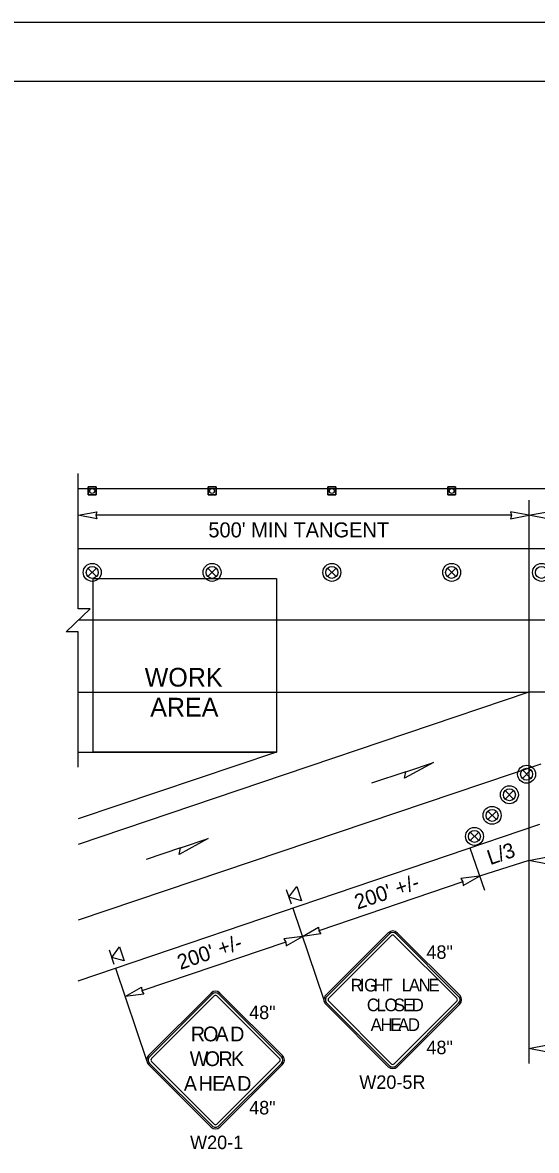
# Model space of a CAD drawing. Extents: x 99999 to 100116, y 99995 to 100013.
# Drawn here: x 100047.9 to 100050.64, y 100004.66 to 100010.69 of the extents above; entities that cross this region are included whole.
import ezdxf

# ---------------------------------------------------------------- set-up
doc = ezdxf.new("R2010")
doc.units = 0
for name, color, linetype in [('RD_MK_LineEdgeYellow', 7, 'Continuous'), ('RD_MK_LineLane', 7, 'Continuous'), ('SH_GI_PlotLimits', 7, 'Continuous'), ('SH_GI_SheetBorder', 7, 'Continuous'), ('TR_SN_ConstructionSigns', 7, 'Continuous'), ('TR_WZ_PortableSignMountBlk-Org', 7, 'Continuous'), ('TR_WZ_TrafficCone', 7, 'Continuous'), ('TR_WZ_TrafficSafetyDrum', 7, 'Continuous'), ('TR_WZ_WorkAreaLabel', 7, 'Continuous'), ('TR_WZ_WorkZoneDetails', 7, 'Continuous'), ('TR_WZ_WorkZoneTextCurrent', 7, 'Continuous')]:
    doc.layers.add(name, color=color, linetype=linetype)

msp = doc.modelspace()

# ---------------------------------------------------------------- linework, layer by layer
at = {"layer": 'RD_MK_LineEdgeYellow'}
for p, q in [((100048.195, 100007.8789), (100055.43, 100007.8789)), ((100048.195, 100007.1109), (100049.2533, 100007.1109)), ((100050.6655, 100006.7269), (100048.195, 100005.8927)), ((100049.2943, 100006.6692), (100048.195, 100006.298))]:
    msp.add_line(p, q, dxfattribs=at)
at = {"layer": 'RD_MK_LineLane'}
for points in [[(100055.43, 100007.4949), (100048.195, 100007.4949)], [(100052.1758, 100007.1109), (100050.6024, 100007.1109)], [(100052.1758, 100007.1109), (100050.6024, 100007.1109)]]:
    msp.add_lwpolyline(points, dxfattribs=at)
at = {"layer": 'SH_GI_PlotLimits'}
msp.add_lwpolyline([(100039.0625, 99999.6875), (100056.0625, 99999.6875), (100056.0625, 100010.6875), (100039.0625, 100010.6875)], close=True, dxfattribs=at)
at = {"layer": 'SH_GI_SheetBorder'}
msp.add_line((100040, 100010.375), (100055.75, 100010.375), dxfattribs=at)
at = {"layer": 'TR_SN_ConstructionSigns'}
for p, q in [((100049.8509, 100005.8261), (100049.5168, 100005.492)), ((100049.8568, 100005.8202), (100049.5227, 100005.4861)), ((100049.5327, 100005.4761), (100049.8668, 100005.8102)), ((100049.8827, 100005.8102), (100050.2168, 100005.4761)), ((100050.2267, 100005.4861), (100049.8926, 100005.8202)), ((100050.2327, 100005.492), (100049.8986, 100005.8261)), ((100048.9041, 100005.5043), (100048.57, 100005.1702)), ((100048.91, 100005.4983), (100048.5759, 100005.1642)), ((100048.5859, 100005.1543), (100048.92, 100005.4884)), ((100048.9359, 100005.4884), (100049.27, 100005.1543)), ((100049.28, 100005.1642), (100048.9458, 100005.4983)), ((100049.2859, 100005.1702), (100048.9518, 100005.5043)), ((100049.5168, 100005.4443), (100049.8509, 100005.1102)), ((100049.5227, 100005.4503), (100049.8568, 100005.1162)), ((100049.8668, 100005.1261), (100049.5327, 100005.4602)), ((100050.2168, 100005.4602), (100049.8827, 100005.1261)), ((100049.8926, 100005.1162), (100050.2267, 100005.4503)), ((100049.8986, 100005.1102), (100050.2327, 100005.4443)), ((100048.57, 100005.1224), (100048.9041, 100004.7883)), ((100048.5759, 100005.1284), (100048.91, 100004.7943)), ((100048.92, 100004.8043), (100048.5859, 100005.1384)), ((100049.27, 100005.1384), (100048.9359, 100004.8043)), ((100048.9458, 100004.7943), (100049.28, 100005.1284)), ((100048.9518, 100004.7883), (100049.2859, 100005.1224))]:
    msp.add_line(p, q, dxfattribs=at)
for centre, radius, start, end in [((100049.8747, 100005.8023), 0.0338, 45, 135), ((100049.8747, 100005.8023), 0.0253, 45, 135), ((100049.8747, 100005.8023), 0.0113, 45, 135), ((100048.9279, 100005.4804), 0.0338, 45, 135), ((100048.9279, 100005.4804), 0.0253, 45, 135), ((100048.9279, 100005.4804), 0.0113, 45, 135), ((100049.5406, 100005.4682), 0.0338, 135, 225.00001), ((100049.5406, 100005.4682), 0.0253, 135, 225.00001), ((100049.5406, 100005.4682), 0.0113, 135, 225.00001), ((100050.2088, 100005.4682), 0.0113, 315.00002, 45), ((100050.2088, 100005.4682), 0.0253, 315.00002, 45), ((100050.2088, 100005.4682), 0.0338, 315.00001, 45.00001), ((100048.5938, 100005.1463), 0.0338, 135, 225.00001), ((100049.2621, 100005.1463), 0.0338, 315.00001, 45.00001), ((100048.5938, 100005.1463), 0.0253, 135, 225.00001), ((100048.5938, 100005.1463), 0.0113, 135, 225.00001), ((100049.2621, 100005.1463), 0.0113, 315.00002, 45), ((100049.2621, 100005.1463), 0.0253, 315.00002, 45), ((100049.8747, 100005.1341), 0.0338, 225.00001, 315.00001), ((100049.8747, 100005.1341), 0.0253, 225.00001, 315.00002), ((100049.8747, 100005.1341), 0.0113, 225.00001, 315.00002), ((100048.9279, 100004.8122), 0.0338, 225.00001, 315.00001), ((100048.9279, 100004.8122), 0.0253, 225.00001, 315.00002), ((100048.9279, 100004.8122), 0.0113, 225.00001, 315.00002)]:
    msp.add_arc(centre, radius, start, end, dxfattribs=at)
at = {"layer": 'TR_WZ_PortableSignMountBlk-Org'}
for p, q in [((100049.3333, 100005.9787), (100049.3076, 100006.0545)), ((100048.3865, 100005.6569), (100048.3608, 100005.7326))]:
    msp.add_line(p, q, dxfattribs=at)
for points in [[(100049.3205, 100006.0165), (100049.362, 100006.0729), (100049.3877, 100005.9972)], [(100048.3737, 100005.6947), (100048.4152, 100005.7511), (100048.4409, 100005.6753)]]:
    msp.add_lwpolyline(points, close=True, dxfattribs=at)
at = {"layer": 'TR_WZ_TrafficCone'}
for points in [[(100048.2481, 100008.2069), (100048.2907, 100008.2069), (100048.2907, 100008.1642), (100048.2481, 100008.1642), (100048.2481, 100008.2069)], [(100048.2481, 100008.1642), (100048.2907, 100008.1642), (100048.2907, 100008.2069), (100048.2481, 100008.2069), (100048.2481, 100008.1642)], [(100048.8881, 100008.2069), (100048.9307, 100008.2069), (100048.9307, 100008.1642), (100048.8881, 100008.1642), (100048.8881, 100008.2069)], [(100048.8881, 100008.1642), (100048.9307, 100008.1642), (100048.9307, 100008.2069), (100048.8881, 100008.2069), (100048.8881, 100008.1642)], [(100049.5281, 100008.2069), (100049.5707, 100008.2069), (100049.5707, 100008.1642), (100049.5281, 100008.1642), (100049.5281, 100008.2069)], [(100049.5281, 100008.1642), (100049.5707, 100008.1642), (100049.5707, 100008.2069), (100049.5281, 100008.2069), (100049.5281, 100008.1642)], [(100050.1681, 100008.2069), (100050.2107, 100008.2069), (100050.2107, 100008.1642), (100050.1681, 100008.1642), (100050.1681, 100008.2069)], [(100050.1681, 100008.1642), (100050.2107, 100008.1642), (100050.2107, 100008.2069), (100050.1681, 100008.2069), (100050.1681, 100008.1642)]]:
    msp.add_lwpolyline(points, dxfattribs=at)
for centre in [(100048.2694, 100008.1856), (100048.9094, 100008.1856), (100049.5494, 100008.1856), (100050.1894, 100008.1856)]:
    msp.add_circle(centre, 0.0133, dxfattribs=at)
at = {"layer": 'TR_WZ_TrafficSafetyDrum'}
for p, q in [((100048.2468, 100007.7735), (100048.292, 100007.7283)), ((100048.292, 100007.7735), (100048.2468, 100007.7283)), ((100048.8868, 100007.7735), (100048.932, 100007.7283)), ((100048.932, 100007.7735), (100048.8868, 100007.7283)), ((100049.5268, 100007.7735), (100049.572, 100007.7283)), ((100049.572, 100007.7735), (100049.5268, 100007.7283)), ((100050.1668, 100007.7735), (100050.212, 100007.7283)), ((100050.212, 100007.7735), (100050.1668, 100007.7283)), ((100050.5673, 100006.6956), (100050.6125, 100006.6503)), ((100050.6125, 100006.6956), (100050.5673, 100006.6503)), ((100050.4751, 100006.5857), (100050.5203, 100006.5404)), ((100050.5203, 100006.5857), (100050.4751, 100006.5404)), ((100050.3829, 100006.4758), (100050.4281, 100006.4306)), ((100050.4281, 100006.4758), (100050.3829, 100006.4306)), ((100050.2886, 100006.3636), (100050.3339, 100006.3183)), ((100050.3339, 100006.3636), (100050.2886, 100006.3183))]:
    msp.add_line(p, q, dxfattribs=at)
for centre, radius in [((100048.2694, 100007.7509), 0.048), ((100048.2694, 100007.7509), 0.048), ((100048.2694, 100007.7509), 0.032), ((100048.9094, 100007.7509), 0.048), ((100048.9094, 100007.7509), 0.048), ((100048.9094, 100007.7509), 0.032), ((100049.5494, 100007.7509), 0.048), ((100049.5494, 100007.7509), 0.048), ((100049.5494, 100007.7509), 0.032), ((100050.1894, 100007.7509), 0.048), ((100050.1894, 100007.7509), 0.048), ((100050.1894, 100007.7509), 0.032), ((100050.6694, 100007.7509), 0.048), ((100050.6694, 100007.7509), 0.048), ((100050.6694, 100007.7509), 0.032), ((100050.5899, 100006.6729), 0.048), ((100050.5899, 100006.6729), 0.048), ((100050.5899, 100006.6729), 0.032), ((100050.4977, 100006.5631), 0.048), ((100050.4977, 100006.5631), 0.048), ((100050.4977, 100006.5631), 0.032), ((100050.4055, 100006.4532), 0.048), ((100050.4055, 100006.4532), 0.048), ((100050.4055, 100006.4532), 0.032), ((100050.3113, 100006.3409), 0.048), ((100050.3113, 100006.3409), 0.048), ((100050.3113, 100006.3409), 0.032)]:
    msp.add_circle(centre, radius, dxfattribs=at)
at = {"layer": 'TR_WZ_WorkZoneDetails'}
for p, q in [((100048.195, 100008.1989), (100055.43, 100008.1989)), ((100050.6024, 100008.1359), (100050.6024, 100005.1282)), ((100050.5087, 100008.0559), (100048.2887, 100008.0559)), ((100049.2533, 100007.1109), (100050.6024, 100007.1109)), ((100050.6024, 100007.1109), (100049.2943, 100006.6692)), ((100048.195, 100006.7909), (100049.2533, 100006.7909)), ((100049.2533, 100006.7909), (100048.195, 100006.4338)), ((100049.9441, 100006.6859), (100049.7613, 100006.6242)), ((100048.195, 100005.5689), (100050.6601, 100006.4069)), ((100048.7404, 100006.2795), (100048.5576, 100006.2178)), ((100050.2871, 100006.2801), (100050.3643, 100006.0529)), ((100050.6024, 100006.2119), (100050.3386, 100006.1286)), ((100050.2498, 100006.0985), (100049.4805, 100005.8369)), ((100049.3403, 100005.9583), (100049.5069, 100005.4682)), ((100049.303, 100005.7766), (100048.5337, 100005.5151)), ((100048.3935, 100005.6364), (100048.5601, 100005.1463))]:
    msp.add_line(p, q, dxfattribs=at)
msp.add_lwpolyline([(100048.195, 100006.7109), (100048.195, 100007.433), (100048.131, 100007.433), (100048.259, 100007.5569), (100048.195, 100007.5569), (100048.195, 100008.2789)], dxfattribs=at)
for points in [[(100048.195, 100008.0559), (100048.2933, 100008.0751), (100048.2887, 100008.0559), (100048.2933, 100008.0366)], [(100050.6024, 100008.0559), (100050.5041, 100008.0751), (100050.5087, 100008.0559), (100050.5041, 100008.0366)], [(100050.6024, 100008.0559), (100050.7007, 100008.0751), (100050.6962, 100008.0559), (100050.7007, 100008.0366)], [(100048.275, 100006.7909), (100048.275, 100007.7189), (100049.2533, 100007.7189), (100049.2533, 100006.7909)], [(100050.093, 100006.7362), (100049.9371, 100006.651), (100049.9441, 100006.6859)], [(100048.8893, 100006.3298), (100048.7333, 100006.2445), (100048.7404, 100006.2795)], [(100050.6024, 100006.2119), (100050.7007, 100006.2312), (100050.6962, 100006.2119), (100050.7007, 100006.1926)], [(100050.3386, 100006.1286), (100050.2393, 100006.1152), (100050.2498, 100006.0985), (100050.2517, 100006.0787)], [(100049.3918, 100005.8068), (100049.4786, 100005.8567), (100049.4805, 100005.8369), (100049.491, 100005.8202)], [(100049.3918, 100005.8068), (100049.2925, 100005.7934), (100049.303, 100005.7766), (100049.3049, 100005.7569)], [(100048.445, 100005.4849), (100048.5318, 100005.5348), (100048.5337, 100005.5151), (100048.5442, 100005.4983)], [(100050.6024, 100005.2082), (100050.7007, 100005.2275), (100050.6962, 100005.2082), (100050.7007, 100005.1889)]]:
    msp.add_lwpolyline(points, close=True, dxfattribs=at)

# ---------------------------------------------------------------- texts
at = {"layer": 'TR_SN_ConstructionSigns'}
for s, height, p in [('48"', 0.072, (100050.0545, 100005.6867)), ('R', 0.0675, (100049.6493, 100005.5125)), ('I', 0.0675, (100049.6986, 100005.5125)), ('G', 0.0675, (100049.7215, 100005.5125)), ('H', 0.0675, (100049.7728, 100005.5125)), ('T', 0.0675, (100049.8201, 100005.5125)), ('L', 0.0675, (100049.922, 100005.5125)), ('A', 0.0675, (100049.9605, 100005.5125)), ('N', 0.0675, (100050.0131, 100005.5125)), ('E', 0.0675, (100050.0658, 100005.5125)), ('C', 0.0675, (100049.7364, 100005.407)), ('L', 0.0675, (100049.7877, 100005.407)), ('O', 0.0675, (100049.8302, 100005.407)), ('S', 0.0675, (100049.8801, 100005.407)), ('E', 0.0675, (100049.9294, 100005.407)), ('D', 0.0675, (100049.9753, 100005.407)), ('48"', 0.072, (100049.1077, 100005.3649)), ('A', 0.0675, (100049.7566, 100005.3015)), ('H', 0.0675, (100049.8093, 100005.3015)), ('E', 0.0675, (100049.8619, 100005.3015)), ('A', 0.0675, (100049.9024, 100005.3015)), ('D', 0.0675, (100049.9551, 100005.3015)), ('R', 0.0788, (100048.796, 100005.2462)), ('O', 0.0788, (100048.8614, 100005.2462)), ('A', 0.0788, (100048.9276, 100005.2462)), ('D', 0.0788, (100049.0063, 100005.2462)), ('48"', 0.072, (100050.0545, 100005.1776)), ('W', 0.0788, (100048.7901, 100005.114)), ('O', 0.0788, (100048.8705, 100005.114)), ('R', 0.0788, (100048.9437, 100005.114)), ('K', 0.0788, (100049.0106, 100005.114)), ('A', 0.0788, (100048.7586, 100004.9818)), ('H', 0.0788, (100048.8374, 100004.9818)), ('E', 0.0788, (100048.9098, 100004.9818)), ('A', 0.0788, (100048.965, 100004.9818)), ('D', 0.0788, (100049.0437, 100004.9818)), ('W20-5R', 0.072, (100049.6961, 100004.9923)), ('48"', 0.072, (100049.1077, 100004.8558)), ('W20-1', 0.072, (100048.7921, 100004.6705))]:
    msp.add_text(s, height=height, rotation=360, dxfattribs=at).set_placement(p)
at = {"layer": 'TR_WZ_WorkAreaLabel'}
for s, p in [('WORK', (100048.5496, 100007.1409)), ('AREA', (100048.5793, 100006.9809))]:
    msp.add_text(s, height=0.1, dxfattribs=at).set_placement(p)
at = {"layer": 'TR_WZ_WorkZoneTextCurrent'}
msp.add_text("500' MIN TANGENT", height=0.08, dxfattribs=at).set_placement((100048.8897, 100007.9379))
for s, p in [('L/3', (100050.3951, 100006.1869)), ("200' +/-", (100049.6866, 100005.9492)), ("200' +/-", (100048.7398, 100005.6274))]:
    msp.add_text(s, height=0.08, rotation=18.77496, dxfattribs=at).set_placement(p)

doc.saveas('drawing.dxf')
